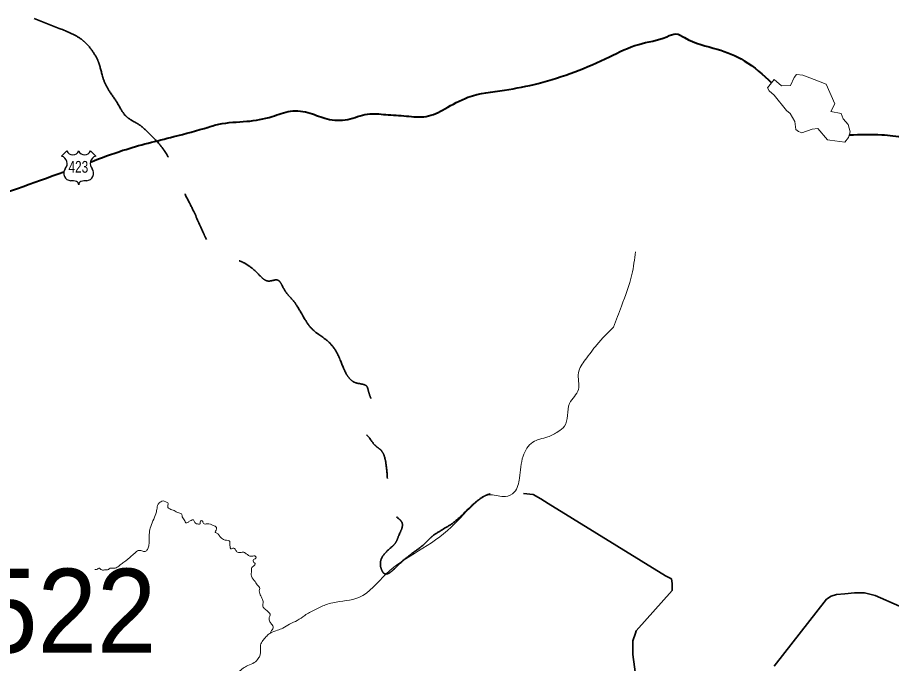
# Model space of a CAD drawing. Extents: x 553962 to 842807, y 8883888 to 9032388.
# Drawn here: x 600282 to 605483, y 8915143 to 8918990 of the extents above; entities that cross this region are included whole.
import ezdxf
from ezdxf.enums import TextEntityAlignment as Align

# ---------------------------------------------------------------- set-up
doc = ezdxf.new("R2010")
doc.units = 0
doc.header["$LTSCALE"] = 200
doc.linetypes.add('LONG_DASH_SHORT_DASH', pattern=[9.9, 6, -1.2, 1.5, -1.2])
doc.layers.add('6', color=7, linetype='Continuous', lineweight=13)

msp = doc.modelspace()

# ---------------------------------------------------------------- linework, layer by layer
at = {"layer": '6', "lineweight": 25}
for p, q in [((600544.7, 8918164.1), (600576.6, 8918196.1)), ((600716.5, 8918196.1), (600748.5, 8918164.1))]:
    msp.add_line(p, q, dxfattribs=at)
at = {"layer": '6'}
msp.add_lwpolyline([(604784, 8918621.1), (604829.4, 8918582.7), (604881.8, 8918586.2), (604904.5, 8918633.3), (604918.5, 8918650.8), (604955.1, 8918647.3), (605023.2, 8918621.1), (605094.8, 8918593.2), (605145.5, 8918476.1), (605122.8, 8918430.7), (605183.9, 8918418.4), (605194.4, 8918387), (605225.8, 8918353.8), (605236.3, 8918310.1), (605227.6, 8918275.2), (605204.9, 8918247.2), (605115.8, 8918259.5), (605101.8, 8918261.2), (605044.2, 8918329.3), (605011, 8918325.8), (604949.9, 8918303.1), (604928.9, 8918311.9), (604913.2, 8918322.4), (604908, 8918371.3), (604880, 8918418.4), (604859.1, 8918435.9), (604784, 8918528.5), (604756, 8918553), (604745.5, 8918572.2)], close=True, dxfattribs=at)
at = {"layer": '6', "linetype": 'LONG_DASH_SHORT_DASH', "lineweight": 35}
for points in [[(603293.2, 8916155.7), (603351.1, 8916149.8), (603396.9, 8916124.7), (603439.1, 8916096), (604138.9, 8915665.9), (604174.1, 8915647.9), (604177.4, 8915619.6), (604177, 8915577.2), (603962.8, 8915338.7), (603959.2, 8915324.6), (603944.7, 8915278.8), (603944, 8915197.5), (603967.2, 8915020.6)], [(604784.8, 8915126.7), (605095.8, 8915526.9), (605124.3, 8915544.3), (605156.2, 8915554.7), (605205.7, 8915557.8), (605262.3, 8915564.3), (605322.4, 8915563.8), (605385.9, 8915549.1), (605530.3, 8915484.3)]]:
    msp.add_lwpolyline(points, dxfattribs=at)
at = {"layer": '6', "lineweight": 25}
for centre, radius, start, end in [((600611.6, 8918209.5), 37.4, 200.9593, 339.0407), ((600681.5, 8918209.5), 37.4, 200.9593, 339.0407), ((600532.2, 8918119.7), 46.1, 317.5721, 74.3689), ((600760.9, 8918119.7), 46.1, 105.6277, 222.4279), ((600602.9, 8918062.7), 44.9, 144.7373, 264.6578), ((600690.2, 8918062.7), 44.9, 275.3422, 35.2627), ((600598.5, 8917900), 118, 72.8937, 89.9006), ((600627.7, 8917994.7), 18.9, 357.6934, 72.9296), ((600665.4, 8917994.7), 18.9, 107.0704, 182.3065), ((600694.6, 8917900), 118, 90.0994, 107.1063)]:
    msp.add_arc(centre, radius, start, end, dxfattribs=at)
at = {"layer": '6', "lineweight": 40}
for points in [[(605233.4, 8918291.8), (605425.1, 8918291.8), (605556.8, 8918274.6), (605694.1, 8918217.3), (605780, 8918168.6), (605911.6, 8918165.8), (606008.9, 8918211.6), (606114.8, 8918211.6), (606197.8, 8918134.3), (606353.7, 8918138.6), (606551.2, 8918198.7), (606637.1, 8918198.7), (606903.2, 8918104.2), (607195.1, 8918130), (607418.3, 8918172.9), (607555.7, 8918130), (607658.7, 8918138.6), (607753.1, 8918172.9), (607813.2, 8918172.9), (607967.8, 8918353.3), (608139.5, 8918542.3), (608208.1, 8918748.4), (608345.5, 8918868.7), (608508.6, 8918946), (608680.3, 8919186.5), (608766.2, 8919298.2), (608826.3, 8919384.1), (608920.7, 8919409.8), (609058.1, 8919427), (609126.8, 8919444.2), (609186.8, 8919512.9), (609272.7, 8919538.7), (609418.7, 8919530.1), (609633.3, 8919581.6), (609805, 8919650.3), (609950.9, 8919727.6), (610174.2, 8919847.9), (610285.8, 8919890.8), (610500.4, 8919959.5), (610612, 8920002.5), (610715, 8920002.5), (610989.7, 8919925.2)], [(601410.6, 8918334.5), (601480.5, 8918354.8), (601646.5, 8918371.9), (601798.2, 8918400.6), (601906.9, 8918432.1), (602024.2, 8918420.6), (602124.4, 8918386.2), (602247.5, 8918383.4), (602364.8, 8918414.9), (602473.5, 8918412), (602596.6, 8918403.4), (602713.9, 8918400.6), (602825.5, 8918446.4), (602962.9, 8918515.1), (603180.4, 8918558), (603380.7, 8918598.1), (603598.2, 8918666.8), (603804.2, 8918755.6), (603978.8, 8918830), (604145.9, 8918875.8), (604200.3, 8918893), (604251.8, 8918870.1), (604446.4, 8918801.4), (604606.7, 8918732.7), (604769.8, 8918601)], [(600716.1, 8918129.4), (600909.4, 8918199.2), (601211.8, 8918280.7), (601418.4, 8918336.7)], [(596244.3, 8916699.1), (596768.6, 8916837.7), (598135.3, 8917279.9), (599449.7, 8917687.2), (600558.2, 8918071.1)]]:
    msp.add_spline(points, degree=3, dxfattribs=at)
at = {"layer": '6', "linetype": 'LONG_DASH_SHORT_DASH', "lineweight": 35}
msp.add_spline([(600381.6, 8918983.9), (600541.4, 8918921.3), (600673.5, 8918851.8), (600729.1, 8918789.3), (600763.8, 8918726.8), (600791.6, 8918629.5), (600819.4, 8918566.9), (600875, 8918483.6), (600930.6, 8918400.2), (601007, 8918351.5), (601076.5, 8918289), (601146, 8918212.6), (601243.3, 8918011), (601326.7, 8917844.3), (601389.2, 8917705.3), (601458.7, 8917601.1), (601549, 8917559.4), (601625.5, 8917531.6), (601715.8, 8917462.1), (601778.3, 8917420.4), (601827, 8917427.3), (601868.7, 8917371.8), (601924.2, 8917302.3), (602042.4, 8917128.5), (602132.7, 8917059.1), (602195.3, 8916968.7), (602237, 8916871.4), (602293.6, 8916815.3), (602362.3, 8916791.5), (602370.9, 8916763.8), (602382.4, 8916729.4), (602386.2, 8916632), (602375.9, 8916614.3), (602341.3, 8916526), (602362, 8916503.2), (602415.8, 8916437.2), (602443.5, 8916415.3), (602473.2, 8916343.3), (602487.1, 8916183.5), (602501, 8916086.2), (602528.4, 8916025.6), (602570.4, 8915982.6), (602548.4, 8915898.7), (602535.1, 8915867.2), (602486.4, 8915817.5), (602441.6, 8915736.4), (602464.5, 8915679.2), (602557, 8915738.3), (602710.7, 8915862.4), (602741.2, 8915892.9), (602862.4, 8915972.1), (603008.4, 8916103.8), (603086.7, 8916151.5), (603209.8, 8916155.7), (603293.2, 8916155.7)], degree=3, dxfattribs=at)
at = {"layer": '6'}
for points in [[(603828.9, 8917146.1), (603875.9, 8917271.5), (603938.5, 8917459.6), (603959.4, 8917595.5)], [(601609.2, 8914720.1), (601610.4, 8914757.2), (601607.5, 8914794.4), (601595.3, 8914840.8), (601588.3, 8914877.4), (601584.2, 8914897.8), (601587.2, 8914923.4), (601583.7, 8914959.4), (601575.5, 8914976.8), (601580.2, 8914990.7), (601580.2, 8915008.2), (601585.4, 8915021.5), (601583.1, 8915041.8), (601574.4, 8915045.9), (601573.2, 8915055.8), (601581.3, 8915069.7), (601597.6, 8915091.2), (601625.5, 8915115), (601652.7, 8915131.2), (601691.6, 8915149.2), (601715.4, 8915173), (601725.8, 8915195.1), (601729.3, 8915251.6), (601734, 8915267.3), (601750.8, 8915290.5), (601770.5, 8915312), (601789.1, 8915326), (601829.1, 8915341.6), (601860.5, 8915353.8), (601900.5, 8915378.2), (601947.5, 8915399.7), (601991.6, 8915429.9), (602050.8, 8915463.6), (602115.8, 8915492.6), (602158.7, 8915505.4), (602314.3, 8915536.7), (602476.2, 8915677.8), (602669.4, 8915813.7), (602862.7, 8915954.7), (603014.1, 8916106.3), (603097.7, 8916148.1), (603186.5, 8916137.6), (603238.7, 8916163.8), (603270, 8916247.4), (603290.9, 8916378), (603348.4, 8916461.6), (603437.2, 8916492.9), (603499.8, 8916524.3), (603536.4, 8916555.7), (603567.7, 8916691.5), (603620, 8916775.1), (603620, 8916874.4), (603661.7, 8916952.8), (603729.6, 8917041.6), (603828.9, 8917146.1)], [(600743.3, 8915702.8), (600758.9, 8915705), (600766.6, 8915711.7), (600778.8, 8915702.8), (600799.9, 8915700.6), (600823.2, 8915703.9), (600834.4, 8915710.6), (600849.9, 8915710.6), (600875.4, 8915716.1), (600894.3, 8915730.6), (600915.4, 8915746.1), (600960.9, 8915783.8), (600986.5, 8915806), (601006.4, 8915817.1), (601027.5, 8915811.6), (601046.4, 8915812.7), (601057.5, 8915826), (601064.2, 8915850.4), (601066.4, 8915878.2), (601067.5, 8915921.5), (601075.3, 8915959.2), (601093, 8916003.7), (601108.6, 8916045.8), (601114.1, 8916076.9), (601119.7, 8916092.5), (601135.2, 8916106.9), (601148.5, 8916111.3), (601164.1, 8916105.8), (601178.5, 8916096.9), (601176.3, 8916075.8), (601188.5, 8916063.6), (601214, 8916053.6), (601241.8, 8916040.3), (601260.7, 8916030.3), (601262.9, 8916015.9), (601270.7, 8916004.8), (601277.3, 8915993.7), (601284, 8915981.4), (601295.1, 8915983.7), (601310.6, 8915992.6), (601330.6, 8915998.1), (601337.3, 8915983.7), (601348.4, 8915975.9), (601368.4, 8915975.9), (601372.8, 8915993.7), (601381.7, 8915992.6), (601388.3, 8915977), (601412.8, 8915974.8), (601446.1, 8915965.9), (601466.1, 8915952.6), (601463.8, 8915938.2), (601458.3, 8915924.8), (601473.8, 8915917.1), (601483.8, 8915902.6), (601497.1, 8915889.3)], [(601497.1, 8915889.3), (601518.2, 8915877.1), (601536, 8915876), (601544.9, 8915870.4), (601544.9, 8915851.6), (601547.1, 8915839.3), (601551.5, 8915826), (601569.3, 8915830.5), (601577.1, 8915824.9), (601588.2, 8915808.3), (601608.2, 8915803.8), (601628.2, 8915806), (601643.7, 8915797.2), (601672.6, 8915781.6), (601693.7, 8915783.8), (601702.5, 8915777.2), (601695.9, 8915766.1), (601687, 8915762.7), (601689.2, 8915745), (601697, 8915738.1), (601687, 8915723.6), (601677, 8915714.7), (601674.8, 8915691.4), (601672.6, 8915671.4), (601691.4, 8915638.1), (601709.2, 8915611.4), (601723.6, 8915590.3), (601721.4, 8915575.9), (601723.6, 8915560.3), (601736.9, 8915531.4), (601743.6, 8915504.8), (601741.4, 8915487), (601750.3, 8915471.5), (601771.4, 8915453.7), (601785.8, 8915431.5), (601780.2, 8915417), (601780.2, 8915402.6), (601790.2, 8915382.6), (601803.6, 8915361.5), (601802.5, 8915350.4), (601793.6, 8915339.3), (601787.4, 8915325.3)]]:
    msp.add_spline(points, degree=3, dxfattribs=at)

# ---------------------------------------------------------------- texts
at = {"layer": '6', "width": 0.75}
msp.add_text('423', height=70, dxfattribs=at).set_placement((600644.5, 8918065.8), align=Align.CENTER)
at = {"layer": '6', "width": 0.95}
msp.add_text('MI-1522', height=500, dxfattribs=at).set_placement((598778.2, 8915207.6))

doc.saveas('drawing.dxf')
